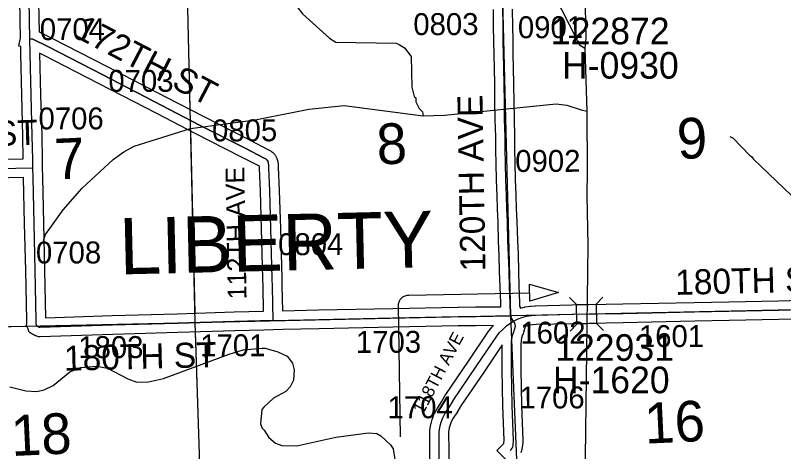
# Model space of a CAD drawing. Extents: x 128.7 to 185.5, y -21.4 to 12.6.
# Drawn here: x 134.446 to 136.899, y -4.073 to -2.68 of the extents above; entities that cross this region are included whole.
import ezdxf

# ---------------------------------------------------------------- set-up
doc = ezdxf.new("R2010")
doc.units = 0
for name, color, linetype in [('tdCoDirctArrow', 7, 'Continuous'), ('tdCoHydroRiver', 7, 'Continuous'), ('tdCoSecRdNmbr', 7, 'Continuous'), ('tdCoSecRdTxt', 7, 'Continuous'), ('tdCoSecRteBand', 7, 'Continuous'), ('tdCoSecRteCL', 7, 'Continuous'), ('tdCoSectLine', 7, 'Continuous'), ('tdCoSectLinePart', 7, 'Continuous'), ('tdCoSectNmbr', 7, 'Continuous'), ('tdCoStrucSec', 7, 'Continuous'), ('tdCoStrucSecCoName', 7, 'Continuous'), ('tdCoStrucSecFHWANum', 7, 'Continuous'), ('tdCoSurfAsphalt', 7, 'Continuous'), ('tdCoSurfEarth', 7, 'Continuous'), ('tdCoSurfGravel', 7, 'Continuous'), ('tdCoTwpNameTxt', 7, 'Continuous')]:
    doc.layers.add(name, color=color, linetype=linetype)

msp = doc.modelspace()

# ---------------------------------------------------------------- linework, layer by layer
at = {"layer": 'tdCoDirctArrow'}
msp.add_lwpolyline([(136.0877, -3.5386), (136.1805, -3.5645), (136.089, -3.5925)], close=True, dxfattribs=at)
msp.add_lwpolyline([(135.6758, -4.0257), (135.6692, -3.6064), (135.6693, -3.6028), (135.6696, -3.6006), (135.6703, -3.5977), (135.6711, -3.5949), (135.6722, -3.5922), (135.6736, -3.5896), (135.6751, -3.5872), (135.6769, -3.5848), (135.6789, -3.5827), (135.681, -3.5807), (135.6834, -3.579), (135.6858, -3.5774), (135.6884, -3.5761), (135.6911, -3.575), (135.6939, -3.5741), (135.6968, -3.5735), (135.6997, -3.5731), (135.7026, -3.573), (136.0884, -3.5664)], dxfattribs=at)
at = {"layer": 'tdCoHydroRiver'}
for points in [[(134.7057, -2.4805), (134.8738, -2.4741), (135.145, -2.468), (135.1594, -2.4739), (135.1966, -2.4965), (135.2144, -2.507), (135.2935, -2.5868), (135.345, -2.6516), (135.3633, -2.6748), (135.4487, -2.7528), (135.4697, -2.7648), (135.6624, -2.7683), (135.672, -2.7727), (135.6881, -2.7833), (135.7095, -2.811), (135.7125, -2.9087), (135.7198, -2.9385), (135.7246, -2.9431), (135.725, -2.9557), (135.7352, -2.9775), (135.7466, -2.9881), (135.7485, -3.0007)], [(136.2642, -2.7858), (136.248, -2.7752), (136.2478, -2.7673), (136.2412, -2.7597), (136.1656, -2.6105)], [(136.2648, -2.6059), (136.2678, -2.7509), (136.2642, -2.7858), (136.2704, -2.986), (136.2717, -3.1785), (136.2709, -3.2542), (136.2743, -3.4151), (136.265, -4.176)], [(134.5358, -3.3991), (134.5416, -3.38), (134.5614, -3.3526), (134.598, -3.301), (134.6593, -3.2313), (134.758, -3.14), (134.7921, -3.1153), (134.8248, -3.097), (135.0051, -3.0411), (135.2116, -3.0128), (135.3833, -2.9791), (135.4955, -2.9676), (135.7485, -3.0007), (135.8163, -2.9986), (136.1734, -2.9622), (136.2067, -2.9659), (136.2529, -2.9818), (136.2704, -2.986)], [(136.7274, -3.0664), (136.7386, -3.0723), (136.7908, -3.1259), (136.7973, -3.1305), (136.8022, -3.1382), (136.9258, -3.2559)], [(134.4282, -3.8663), (134.4791, -3.879), (134.5139, -3.8811), (134.5374, -3.8756), (134.567, -3.8621), (134.6193, -3.818), (134.6552, -3.8043), (134.7055, -3.7996), (134.7405, -3.8065), (134.8046, -3.8409), (134.8334, -3.851), (134.8714, -3.8499), (134.9185, -3.839), (135.1283, -3.7617), (135.1738, -3.7477), (135.2338, -3.7428), (135.2434, -3.7425), (135.2836, -3.7538), (135.3143, -3.7686), (135.3311, -3.7902), (135.3367, -3.8121), (135.3343, -3.8446), (135.3237, -3.866), (135.3098, -3.8811), (135.2706, -3.9023), (135.2396, -3.9312), (135.2332, -3.9383), (135.2286, -3.9845), (135.2338, -3.9985), (135.2403, -4.0046), (135.2551, -4.0276), (135.2762, -4.0459), (135.2969, -4.0532), (135.3443, -4.0548), (135.4697, -4.0273), (135.5734, -4.013), (135.6003, -4.0153), (135.6132, -4.0228), (135.6441, -4.0518), (135.6523, -4.0642), (135.6584, -4.105)]]:
    msp.add_lwpolyline(points, dxfattribs=at)
at = {"layer": 'tdCoSecRteBand'}
for points in [[(134.2816, -3.1413), (134.4711, -3.1376), (134.4711, -3.1375), (134.47, -3.0653), (134.4663, -2.9348), (134.4663, -2.9347), (134.4663, -2.9346), (134.4633, -2.8027), (134.4633, -2.8027), (134.4633, -2.8027), (134.4628, -2.779), (134.4571, -2.7779), (134.4622, -2.7516), (134.4611, -2.6964), (134.4611, -2.6963), (134.4611, -2.6962), (134.4591, -2.5581), (134.4566, -2.4142), (134.4539, -2.2751), (134.4512, -2.1368), (134.4485, -1.9998), (134.4446, -1.8598)], [(134.5191, -2.5572), (134.5211, -2.6952), (134.5217, -2.7236), (134.5218, -2.7325), (134.5624, -2.7526), (134.5626, -2.7527), (134.5627, -2.7528), (134.7386, -2.8433), (134.7386, -2.8433), (134.7386, -2.8434), (134.9273, -2.941), (135.0475, -3.0031), (135.1935, -3.0776), (135.1935, -3.0776), (135.1935, -3.0776), (135.2564, -3.1099), (135.2574, -3.1104), (135.2583, -3.1109), (135.2609, -3.1125), (135.2627, -3.1136), (135.2643, -3.1149), (135.2666, -3.1168), (135.2683, -3.1181), (135.2697, -3.1196), (135.2718, -3.1219), (135.2732, -3.1234), (135.2744, -3.1251), (135.2761, -3.1276), (135.2773, -3.1293), (135.2783, -3.1311), (135.279, -3.1325), (135.2797, -3.1339), (135.2806, -3.1357), (135.2813, -3.1377), (135.2823, -3.1406), (135.283, -3.1425), (135.2834, -3.1446), (135.284, -3.1476), (135.2844, -3.1496), (135.2846, -3.1517), (135.2847, -3.1545), (135.2855, -3.1639), (135.2855, -3.1644), (135.2855, -3.1649), (135.2887, -3.2389), (135.2887, -3.2391), (135.2887, -3.2393), (135.2922, -3.3599), (135.2922, -3.3599), (135.2922, -3.36), (135.2964, -3.5187), (135.2971, -3.5446), (135.2971, -3.5448), (135.2971, -3.5449), (135.2985, -3.6234)], [(135.2985, -3.6234), (135.4141, -3.6206), (135.4142, -3.6206), (135.4142, -3.6206), (135.6509, -3.6154), (135.651, -3.6154), (135.651, -3.6154), (135.8594, -3.6115), (135.8596, -3.6115), (135.8597, -3.6115), (135.9157, -3.611), (135.9961, -3.6102), (135.9958, -3.598), (135.9939, -3.5473), (135.9939, -3.5472), (135.9939, -3.5471), (135.9924, -3.4977), (135.9924, -3.4976), (135.9924, -3.4975), (135.9911, -3.4451), (135.9891, -3.4011), (135.9891, -3.4009), (135.9891, -3.4006), (135.9874, -3.3407), (135.9855, -3.2982), (135.9855, -3.2979), (135.9855, -3.2976), (135.9846, -3.2554), (135.9826, -3.2056), (135.9825, -3.2053), (135.9825, -3.205), (135.9814, -3.153), (135.9801, -3.1099), (135.9801, -3.1095), (135.9801, -3.1091), (135.9799, -3.0681), (135.9784, -3.0118), (135.9784, -3.0117), (135.9784, -3.0115), (135.9775, -2.9543), (135.9775, -2.9542), (135.9775, -2.9541), (135.9771, -2.9035), (135.9755, -2.8455), (135.9755, -2.8453), (135.9755, -2.8451), (135.9749, -2.8077), (135.9742, -2.7596), (135.9732, -2.7164), (135.9732, -2.7162), (135.9732, -2.716), (135.9729, -2.6612)], [(136.0329, -2.6595), (136.0332, -2.7154), (136.0341, -2.7584), (136.0341, -2.7584), (136.0341, -2.7585), (136.0349, -2.8068), (136.0349, -2.8068), (136.0349, -2.8068), (136.0354, -2.844), (136.0371, -2.9021), (136.0371, -2.9024), (136.0371, -2.9028), (136.0375, -2.9535), (136.0384, -3.0104), (136.0399, -3.0669), (136.0399, -3.0672), (136.0399, -3.0675), (136.0401, -3.1085), (136.0414, -3.1513), (136.0414, -3.1514), (136.0414, -3.1516), (136.0425, -3.2034), (136.0446, -3.2532), (136.0446, -3.2535), (136.0446, -3.2538), (136.0455, -3.296), (136.0473, -3.3383), (136.0474, -3.3385), (136.0474, -3.3388), (136.049, -3.3986), (136.0511, -3.4427), (136.0511, -3.443), (136.0511, -3.4433), (136.0524, -3.496), (136.0539, -3.5452), (136.0557, -3.5959), (136.0557, -3.596), (136.0557, -3.5961), (136.0561, -3.6095), (136.058, -3.6095), (136.0581, -3.615)], [(134.5424, -3.6454), (134.7552, -3.6386), (134.7552, -3.6386), (134.7553, -3.6386), (134.9624, -3.6325), (135.1447, -3.627), (135.1448, -3.627), (135.1448, -3.627), (135.2385, -3.6248), (135.2371, -3.5462), (135.2364, -3.5204), (135.2364, -3.5204), (135.2364, -3.5204), (135.2322, -3.3616), (135.2288, -3.2412), (135.2256, -3.168), (135.2251, -3.1613), (135.1662, -3.131), (135.0202, -3.0565), (135.0201, -3.0565), (135.0201, -3.0565), (134.8997, -2.9943), (134.8997, -2.9943), (134.8997, -2.9943), (134.7111, -2.8967), (134.5355, -2.8063), (134.5233, -2.8002), (134.5233, -2.8014), (134.5262, -2.9332), (134.5299, -3.0638), (134.5299, -3.064), (134.5299, -3.0642), (134.5312, -3.1393), (134.5316, -3.1664), (134.5322, -3.1964), (134.5321, -3.1964), (134.5321, -3.1964), (134.5322, -3.198), (134.5354, -3.3434), (134.5391, -3.4935), (134.5391, -3.4936), (134.5391, -3.4936), (134.5424, -3.6454)], [(135.7707, -4.2186), (135.7697, -4.0714), (135.7692, -4.0093), (135.7692, -4.0067), (135.7696, -4.0042), (135.7726, -3.9862), (135.7728, -3.9846), (135.7733, -3.9831), (135.7767, -3.9705), (135.7771, -3.9692), (135.7776, -3.9679), (135.7825, -3.9548), (135.7833, -3.9528), (135.7843, -3.9509), (135.7924, -3.9361), (135.793, -3.9351), (135.7936, -3.9342), (135.8068, -3.914), (135.8178, -3.8954), (135.8197, -3.8921), (135.8209, -3.891), (135.893, -3.7846), (135.9583, -3.6873), (135.9591, -3.6861), (135.96, -3.685), (135.9689, -3.6741), (135.9698, -3.673), (135.9709, -3.6719), (135.9724, -3.6704), (135.9163, -3.671), (135.9162, -3.671), (135.9162, -3.671), (135.8604, -3.6715), (135.6522, -3.6754), (135.4155, -3.6806), (135.2997, -3.6834), (135.2995, -3.6834), (135.2995, -3.6835), (135.2696, -3.6841), (135.2397, -3.6848), (135.1464, -3.687), (134.9642, -3.6924), (134.7571, -3.6986), (134.5248, -3.706), (134.5195, -3.7062), (134.5144, -3.7045), (134.5122, -3.7037), (134.5101, -3.703), (134.5082, -3.7021), (134.5048, -3.7004), (134.5035, -3.6997), (134.5023, -3.699), (134.4983, -3.6965), (134.4899, -3.6912), (134.4863, -3.682), (134.4841, -3.6763), (134.4818, -3.6705), (134.4821, -3.6642), (134.4825, -3.6528), (134.4791, -3.4949), (134.4754, -3.3448), (134.4754, -3.3448), (134.4754, -3.3447), (134.4722, -3.1992), (134.4722, -3.1992), (134.4722, -3.1991), (134.4721, -3.1975), (134.283, -3.2013)], [(136.0581, -3.615), (136.0709, -3.6116), (136.0724, -3.6112), (136.0739, -3.611), (136.0895, -3.6085), (136.0907, -3.6083), (136.0919, -3.6082), (136.105, -3.6072), (136.1058, -3.6072), (136.1065, -3.6072), (136.2232, -3.6044), (136.2233, -3.6044), (136.2233, -3.6044), (136.3861, -3.6015), (136.6141, -3.5968), (136.7241, -3.5943), (136.7241, -3.5943), (136.7241, -3.5943), (136.8829, -3.5909), (137.0266, -3.5874)], [(137.028, -3.6474), (136.8843, -3.6509), (136.8842, -3.6509), (136.8842, -3.6509), (136.7254, -3.6543), (136.6154, -3.6568), (136.6154, -3.6568), (136.6154, -3.6568), (136.3873, -3.6615), (136.3872, -3.6615), (136.3872, -3.6615), (136.2245, -3.6644), (136.1087, -3.6671), (136.0977, -3.668), (136.0849, -3.67), (136.0734, -3.6731), (136.0736, -3.6747), (136.072, -3.6804), (136.0701, -3.6878), (136.0698, -3.6887), (136.0695, -3.6896), (136.0661, -3.6999), (136.066, -3.7002), (136.0659, -3.7004), (136.0625, -3.7102), (136.0608, -3.7185), (136.0608, -3.7191), (136.0602, -3.7304), (136.06, -3.8105), (136.0627, -3.9251), (136.0664, -4.0362), (136.0664, -4.0379), (136.0663, -4.0396), (136.0651, -4.0546), (136.065, -4.056), (136.0647, -4.0573), (136.0637, -4.063), (136.0635, -4.0645), (136.0631, -4.0659), (136.0619, -4.0703), (136.0599, -4.0774)], [(136.0258, -4.1121), (135.9834, -4.0697), (136.0046, -4.0485), (136.0054, -4.0476), (136.0064, -4.0364), (136.0027, -3.9269), (136.0027, -3.9268), (136.0027, -3.9266), (136, -3.8115), (136, -3.8111), (136, -3.8107), (136.0002, -3.7324), (135.9428, -3.8181), (135.9427, -3.8182), (135.9427, -3.8182), (135.8689, -3.927), (135.8679, -3.9285), (135.8581, -3.9451), (135.8578, -3.9457), (135.8574, -3.9463), (135.8444, -3.9661), (135.8379, -3.978), (135.8342, -3.9877), (135.8315, -3.9975), (135.8292, -4.0114), (135.8297, -4.0709), (135.8297, -4.071), (135.8297, -4.071), (135.8307, -4.218)]]:
    msp.add_lwpolyline(points, dxfattribs=at)
at = {"layer": 'tdCoSecRteCL'}
for points in [[(134.4923, -2.7542), (134.4911, -2.6957), (134.4891, -2.5576), (134.4866, -2.4136), (134.4839, -2.2745), (134.4812, -2.1362), (134.4785, -1.9991), (134.4745, -1.859), (134.4718, -1.716), (134.4711, -1.6703), (134.4733, -1.6612)], [(136.0283, -3.6398), (136.0269, -3.6357), (136.0258, -3.597), (136.0239, -3.5462), (136.0224, -3.4968), (136.0211, -3.4441), (136.0191, -3.3998), (136.0174, -3.3396), (136.0155, -3.2969), (136.0146, -3.2545), (136.0125, -3.2044), (136.0114, -3.1522), (136.0101, -3.109), (136.0099, -3.0676), (136.0084, -3.011), (136.0075, -2.9538), (136.0071, -2.903), (136.0055, -2.8447), (136.0049, -2.8072), (136.0041, -2.759), (136.0032, -2.7158), (136.0028, -2.6513), (136.0023, -2.631)], [(135.269, -3.6541), (135.2671, -3.5455), (135.2664, -3.5196), (135.2622, -3.3608), (135.2588, -3.2402), (135.2555, -3.1662), (135.2548, -3.1566), (135.2546, -3.1535), (135.254, -3.1505), (135.253, -3.1476), (135.2523, -3.1462), (135.2516, -3.1449), (135.2498, -3.1424), (135.2477, -3.1401), (135.2453, -3.1382), (135.2427, -3.1366), (135.1798, -3.1043), (135.0338, -3.0298), (134.9135, -2.9677), (134.7248, -2.87), (134.549, -2.7795), (134.5019, -2.7561), (134.4923, -2.7542)], [(134.5016, -3.167), (134.5012, -3.1399), (134.4999, -3.0647), (134.4962, -2.934), (134.4933, -2.802), (134.4923, -2.7542)], [(134.0164, -3.2155), (134.0161, -3.1832), (134.0181, -3.1814), (134.0218, -3.1797), (134.2822, -3.1713), (134.5016, -3.167)], [(135.269, -3.6541), (135.1456, -3.657), (134.9633, -3.6624), (134.7562, -3.6686), (134.5239, -3.676), (134.5216, -3.6753), (134.5182, -3.6735), (134.5142, -3.6711), (134.512, -3.6654), (134.5125, -3.6531), (134.5091, -3.4943), (134.5054, -3.3441), (134.5022, -3.1986), (134.5016, -3.167)], [(136.0366, -3.6568), (136.052, -3.6492), (136.0638, -3.6446), (136.0786, -3.6406), (136.0942, -3.6381), (136.1072, -3.6372), (136.2239, -3.6344), (136.3866, -3.6315), (136.6148, -3.6268), (136.7247, -3.6243), (136.8836, -3.6209), (137.0273, -3.6174), (137.0697, -3.6163)], [(135.269, -3.6541), (135.4149, -3.6506), (135.6516, -3.6454), (135.86, -3.6415), (135.916, -3.641), (136.0283, -3.6398)], [(136.0366, -3.6568), (136.0306, -3.6464), (136.0283, -3.6398)], [(135.8007, -4.2184), (135.7997, -4.0712), (135.7992, -4.009), (135.8022, -3.991), (135.8056, -3.9785), (135.8106, -3.9654), (135.8187, -3.9506), (135.8323, -3.9299), (135.8436, -3.9106), (135.8441, -3.9101), (135.9178, -3.8014), (135.9832, -3.704), (135.9921, -3.6931), (136.0022, -3.683), (136.0148, -3.6712), (136.0251, -3.6638), (136.0366, -3.6568)], [(136.0258, -4.0697), (136.0297, -4.0658), (136.0329, -4.0623), (136.0342, -4.0579), (136.0352, -4.0522), (136.0364, -4.0372), (136.0327, -3.9259), (136.03, -3.8108), (136.0302, -3.7296), (136.0308, -3.7176), (136.031, -3.7148), (136.0334, -3.7023), (136.0376, -3.6904), (136.0411, -3.6801), (136.0431, -3.6727), (136.0423, -3.667), (136.0399, -3.6606), (136.0366, -3.6568)]]:
    msp.add_lwpolyline(points, dxfattribs=at)
at = {"layer": 'tdCoSectLine'}
for points in [[(136.0019, -2.631), (136.0272, -3.6378)], [(134.996, -2.6564), (135.0192, -3.6608)], [(136.0272, -3.6378), (137.0331, -3.6171)], [(135.0192, -3.6608), (136.0272, -3.6378)], [(136.0272, -3.6378), (136.0691, -4.6358)], [(134.0303, -3.6816), (135.0192, -3.6608)], [(135.0192, -3.6608), (135.0523, -4.6641)]]:
    msp.add_lwpolyline(points, dxfattribs=at)
at = {"layer": 'tdCoSectLinePart'}
for points in [[(134.996, -2.6564), (135.0035, -2.9801)], [(135.005, -3.0482), (135.0185, -3.6313)], [(134.0303, -3.6816), (134.4829, -3.6721)], [(135.0202, -3.6908), (135.0514, -4.6345)]]:
    msp.add_lwpolyline(points, dxfattribs=at)
at = {"layer": 'tdCoStrucSec'}
for p, q in [((136.2378, -3.6029), (136.2153, -3.5811)), ((136.3004, -3.6017), (136.3221, -3.5792)), ((136.2389, -3.6655), (136.2172, -3.688)), ((136.3015, -3.6643), (136.3241, -3.6861))]:
    msp.add_line(p, q, dxfattribs=at)
msp.add_lwpolyline([(136.2378, -3.6029), (136.3004, -3.6017), (136.3015, -3.6643), (136.2389, -3.6655)], close=True, dxfattribs=at)
at = {"layer": 'tdCoSurfAsphalt'}
msp.add_lwpolyline([(135.8007, -4.2184), (135.7997, -4.0712), (135.7992, -4.009), (135.8022, -3.991), (135.8056, -3.9785), (135.8106, -3.9654), (135.8187, -3.9506), (135.8323, -3.9299), (135.8436, -3.9106), (135.8441, -3.9101), (135.9178, -3.8014), (135.9832, -3.704), (135.9921, -3.6931), (136.0022, -3.683), (136.0148, -3.6712), (136.0251, -3.6638), (136.0366, -3.6568), (136.052, -3.6492), (136.0638, -3.6446), (136.0786, -3.6406), (136.0942, -3.6381), (136.1072, -3.6372), (136.2239, -3.6344), (136.3866, -3.6315), (136.6148, -3.6268), (136.7247, -3.6243), (136.8836, -3.6209), (137.0273, -3.6174)], dxfattribs=at)
at = {"layer": 'tdCoSurfEarth'}
msp.add_lwpolyline([(136.0258, -4.0697), (136.0297, -4.0658), (136.0329, -4.0623), (136.0342, -4.0579), (136.0352, -4.0522), (136.0364, -4.0372), (136.0327, -3.9259), (136.03, -3.8108), (136.0302, -3.7296), (136.0308, -3.7176), (136.031, -3.7148), (136.0334, -3.7023), (136.0376, -3.6904), (136.0411, -3.6801), (136.0431, -3.6727), (136.0423, -3.667), (136.0399, -3.6606), (136.0366, -3.6568)], dxfattribs=at)
at = {"layer": 'tdCoSurfGravel'}
for points in [[(134.5142, -3.6711), (134.512, -3.6654), (134.5125, -3.6531), (134.5091, -3.4943), (134.5054, -3.3441), (134.5022, -3.1986), (134.5016, -3.167), (134.5012, -3.1399), (134.4999, -3.0647), (134.4962, -2.934), (134.4933, -2.802), (134.4923, -2.7542), (134.4911, -2.6957), (134.4891, -2.5576)], [(136.0366, -3.6568), (136.0306, -3.6464), (136.0283, -3.6398), (136.0269, -3.6357), (136.0258, -3.597), (136.0239, -3.5462), (136.0224, -3.4968), (136.0211, -3.4441), (136.0191, -3.3998), (136.0174, -3.3396), (136.0155, -3.2969), (136.0146, -3.2545), (136.0125, -3.2044), (136.0114, -3.1522), (136.0101, -3.109), (136.0099, -3.0676), (136.0084, -3.011), (136.0075, -2.9538), (136.0071, -2.903), (136.0055, -2.8447), (136.0049, -2.8072), (136.0041, -2.759), (136.0032, -2.7158), (136.0028, -2.6513)], [(134.4923, -2.7542), (134.5019, -2.7561), (134.549, -2.7795), (134.7248, -2.87), (134.9135, -2.9677), (135.0338, -3.0298), (135.1798, -3.1043), (135.2427, -3.1366), (135.2453, -3.1382), (135.2477, -3.1401), (135.2498, -3.1424), (135.2516, -3.1449), (135.2523, -3.1462)], [(135.269, -3.6541), (135.2671, -3.5455), (135.2664, -3.5196), (135.2622, -3.3608), (135.2588, -3.2402), (135.2555, -3.1662), (135.2548, -3.1566), (135.2546, -3.1535), (135.254, -3.1505), (135.253, -3.1476), (135.2523, -3.1462)], [(134.0164, -3.2155), (134.0161, -3.1832), (134.0181, -3.1814), (134.0218, -3.1797), (134.2822, -3.1713), (134.5016, -3.167)], [(134.5142, -3.6711), (134.5182, -3.6735), (134.5216, -3.6753), (134.5239, -3.676), (134.7562, -3.6686), (134.9633, -3.6624), (135.1456, -3.657), (135.269, -3.6541), (135.4149, -3.6506), (135.6516, -3.6454), (135.86, -3.6415), (135.916, -3.641), (136.0283, -3.6398)]]:
    msp.add_lwpolyline(points, dxfattribs=at)

# ---------------------------------------------------------------- texts
at = {"layer": 'tdCoSecRdNmbr'}
for s, rotation, p in [('0803', 0.1035, (135.7168, -2.7427)), ('0704', 0.1026, (134.5239, -2.7589)), ('0901', 0.1038, (136.0508, -2.7527)), ('0703', 0.1028, (134.7428, -2.924)), ('0706', 0.1026, (134.5197, -3.044)), ('0805', 0.1032, (135.074, -3.0821)), ('0902', 0.1037, (136.0423, -3.1797)), ('0804', 0.1032, (135.285, -3.4457)), ('0708', 0.1026, (134.5116, -3.4723)), ('1602', 0.1037, (136.0586, -3.7282)), ('1601', 0.104, (136.4372, -3.7392)), ('1803', 0.1027, (134.6467, -3.7745)), ('1701', 0.103, (135.0362, -3.7686)), ('1703', 0.1033, (135.5334, -3.7577)), ('1706', 0.1037, (136.0558, -3.9353)), ('1704', 0.1034, (135.6346, -3.9667))]:
    msp.add_text(s, height=0.07, rotation=rotation, dxfattribs=at).set_placement(p)
at = {"layer": 'tdCoSecRdTxt'}
for s, height, rotation, p in [('172TH ST', 0.08, 332.4751, (134.6299, -2.7462)), ('120TH AVE', 0.08, 91, (135.9473, -3.4971)), ('175TH ST', 0.08, 1.8952, (134.0312, -3.1087)), ('112TH AVE', 0.06, 91, (135.1842, -3.5864)), ('180TH ST', 0.08, 1.4325, (136.554, -3.5726)), ('118TH AVE', 0.04, 62.2522, (135.7481, -3.9552)), ('180TH ST', 0.08, 1.4325, (134.6019, -3.815))]:
    msp.add_text(s, height=height, rotation=rotation, dxfattribs=at).set_placement(p)
at = {"layer": 'tdCoSectNmbr'}
for s, rotation, p in [('9', 2.6564, (136.5617, -3.139)), ('8', 2.6557, (135.6023, -3.1565)), ('7', 2.6549, (134.5734, -3.204)), ('16', 2.6564, (136.4574, -4.0478)), ('18', 2.6548, (134.4344, -4.0873))]:
    msp.add_text(s, height=0.13, rotation=rotation, dxfattribs=at).set_placement(p)
at = {"layer": 'tdCoStrucSecCoName'}
for s, p in [('H-0930', (136.1916, -2.8817)), ('H-1620', (136.1626, -3.8866))]:
    msp.add_text(s, height=0.085, dxfattribs=at).set_placement(p)
at = {"layer": 'tdCoStrucSecFHWANum'}
for s, p in [('122872', (136.1558, -2.7719)), ('122931', (136.1699, -3.783))]:
    msp.add_text(s, height=0.085, dxfattribs=at).set_placement(p)
at = {"layer": 'tdCoTwpNameTxt'}
msp.add_text('LIBERTY', height=0.18, rotation=1.354, dxfattribs=at).set_placement((134.7795, -3.5072))

doc.saveas('drawing.dxf')
